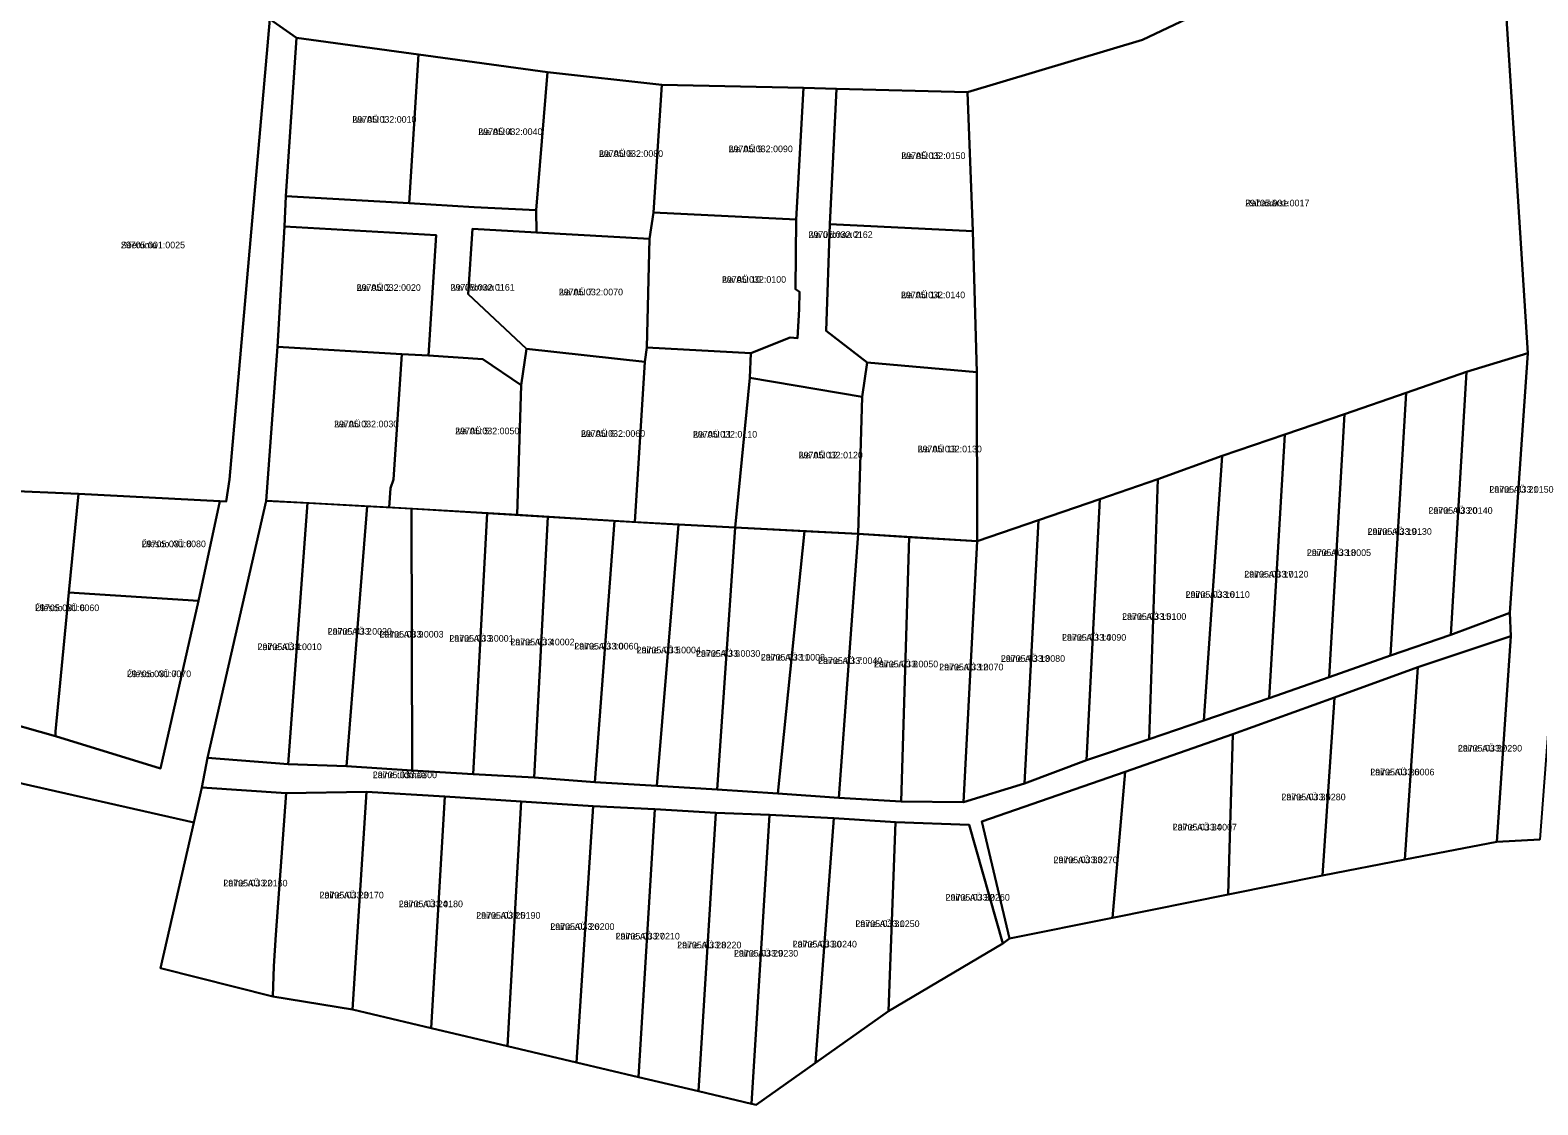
# Model space of a CAD drawing. Extents: x 504287 to 537970, y 6539941 to 6586214.
# Drawn here: x 519926.2 to 520266.8, y 6563378.8 to 6563621.7 of the extents above; entities that cross this region are included whole.
import ezdxf

# ---------------------------------------------------------------- set-up
doc = ezdxf.new("R2010")
doc.units = 0
for name, color, linetype in [('L_AADRESS', 7, 'Continuous'), ('PIIR', 7, 'Continuous'), ('TUNNUS', 7, 'Continuous')]:
    doc.layers.add(name, color=color, linetype=linetype)

msp = doc.modelspace()

# ---------------------------------------------------------------- linework, layer by layer
at = {"layer": 'PIIR'}
for points in [[(520268.08, 6563663.97), (520257.63, 6563657.58), (520177.49, 6563619.5), (520137.95, 6563607.69), (520108.37, 6563608.48), (520100.9, 6563608.65), (520068.88, 6563609.37), (520043.03, 6563612.2), (520013.94, 6563616.2), (519986.33, 6563619.97), (519980.32, 6563624.17), (519937.06, 6563629.58), (519920.35, 6563628.84)], [(519917.42, 6563466.19), (519931.88, 6563462.18), (519955.63, 6563454.88), (519964.19, 6563492.77), (519969.05, 6563515.25), (519970.47, 6563515.17), (519971.17, 6563520.15), (519980.32, 6563624.17), (519986.33, 6563619.97), (519983.95, 6563584.2), (519983.62, 6563577.36), (519982.03, 6563550.12), (519979.49, 6563515.35), (519966.27, 6563457.27), (519964.97, 6563450.58), (519963.15, 6563442.63), (519792.85, 6563481.19)], [(519792.85, 6563481.19), (519963.15, 6563442.63), (519955.64, 6563409.69), (519980.97, 6563403.33), (519999.01, 6563400.35), (520016.78, 6563396.15), (520033.99, 6563392.09), (520049.63, 6563388.4), (520063.63, 6563385.1), (520077.15, 6563381.91), (520089.17, 6563379.07), (520090.17, 6563378.83), (520103.57, 6563388.31), (520120.07, 6563399.99), (520145.92, 6563415.29), (520147.4, 6563416.39), (520170.73, 6563421.09), (520196.86, 6563426.35), (520218.17, 6563430.64), (520236.78, 6563434.26), (520257.56, 6563438.3), (520267.25, 6563438.79)]]:
    msp.add_lwpolyline(points, dxfattribs=at)
for points in [[(520257.63, 6563657.58), (520268.08, 6563663.97), (520271.83, 6563608.74), (520272.89, 6563595.6), (520275.86, 6563552.04), (520272.71, 6563513.64), (520271.28, 6563505.8), (520270.5, 6563484.59), (520270.25, 6563478.62), (520267.25, 6563438.79), (520257.56, 6563438.3), (520260.71, 6563484.77), (520260.51, 6563490.03), (520264.57, 6563548.68)], [(520257.63, 6563657.58), (520264.57, 6563548.68), (520250.68, 6563544.47), (520237.05, 6563539.74), (520223.12, 6563534.96), (520209.61, 6563530.34), (520195.5, 6563525.51), (520180.93, 6563520.27), (520167.83, 6563515.69), (520153.98, 6563510.96), (520140.13, 6563506.19), (520140.07, 6563544.4), (520139.14, 6563576.28), (520137.95, 6563607.69), (520177.49, 6563619.5)], [(519980.32, 6563624.17), (519971.17, 6563520.15), (519970.47, 6563515.17), (519969.05, 6563515.25), (519937.11, 6563516.94), (519919.71, 6563517.68), (519913.01, 6563518.07), (519914.16, 6563535.48), (519916.65, 6563572.95), (519919.13, 6563610.47), (519920, 6563623.58), (519920.35, 6563628.84), (519937.06, 6563629.58)], [(519986.33, 6563619.97), (520013.94, 6563616.2), (520011.79, 6563582.58), (519983.95, 6563584.2)], [(520011.79, 6563582.58), (520013.94, 6563616.2), (520043.03, 6563612.2), (520040.47, 6563581.05), (520026.45, 6563581.72)], [(520040.47, 6563581.05), (520043.03, 6563612.2), (520068.88, 6563609.37), (520066.97, 6563580.49), (520066.07, 6563574.57), (520040.57, 6563576.01)], [(520068.88, 6563609.37), (520100.9, 6563608.65), (520099.24, 6563578.9), (520066.97, 6563580.49)], [(520089.03, 6563548.73), (520097.89, 6563552.26), (520099.55, 6563552.12), (520099.89, 6563558.63), (520099.98, 6563562.56), (520099.05, 6563563.2), (520099.24, 6563578.9), (520100.9, 6563608.65), (520108.37, 6563608.48), (520106.82, 6563577.86), (520106.01, 6563553.75), (520115.25, 6563546.58), (520114.14, 6563538.84), (520088.79, 6563543.16)], [(520108.37, 6563608.48), (520137.95, 6563607.69), (520139.14, 6563576.28), (520106.82, 6563577.86)], [(520017.91, 6563575.35), (519983.62, 6563577.36), (519983.95, 6563584.2), (520011.79, 6563582.58), (520026.45, 6563581.72), (520040.47, 6563581.05), (520040.57, 6563576.01), (520026.12, 6563576.83), (520025.12, 6563562.07), (520038.34, 6563549.66), (520037.1, 6563541.49), (520028.47, 6563547.35), (520016.15, 6563548.21)], [(519983.62, 6563577.36), (520017.91, 6563575.35), (520016.15, 6563548.21), (520010.17, 6563548.51), (519982.03, 6563550.12)], [(520066.07, 6563574.57), (520066.97, 6563580.49), (520099.24, 6563578.9), (520099.05, 6563563.2), (520099.98, 6563562.56), (520099.89, 6563558.63), (520099.55, 6563552.12), (520097.89, 6563552.26), (520089.03, 6563548.73), (520065.53, 6563549.99)], [(520106.01, 6563553.75), (520106.82, 6563577.86), (520139.14, 6563576.28), (520140.07, 6563544.4), (520115.25, 6563546.58)], [(520025.12, 6563562.07), (520026.12, 6563576.83), (520040.57, 6563576.01), (520066.07, 6563574.57), (520065.53, 6563549.99), (520065.03, 6563546.73), (520038.34, 6563549.66)], [(519982.03, 6563550.12), (520010.17, 6563548.51), (520008.24, 6563520.17), (520007.57, 6563518.23), (520007.28, 6563513.86), (519979.49, 6563515.35)], [(520065.03, 6563546.73), (520065.53, 6563549.99), (520089.03, 6563548.73), (520088.79, 6563543.16), (520085.45, 6563509.31), (520062.81, 6563510.54)], [(520007.57, 6563518.23), (520008.24, 6563520.17), (520010.17, 6563548.51), (520016.15, 6563548.21), (520028.47, 6563547.35), (520037.1, 6563541.49), (520036.2, 6563512.16), (520007.28, 6563513.86)], [(520037.1, 6563541.49), (520038.34, 6563549.66), (520065.03, 6563546.73), (520062.81, 6563510.54), (520036.2, 6563512.16)], [(520114.14, 6563538.84), (520115.25, 6563546.58), (520140.07, 6563544.4), (520140.13, 6563506.19), (520113.24, 6563507.85)], [(520250.68, 6563544.47), (520264.57, 6563548.68), (520260.51, 6563490.03), (520247.16, 6563485.07)], [(520088.79, 6563543.16), (520114.14, 6563538.84), (520113.24, 6563507.85), (520085.45, 6563509.31)], [(520237.05, 6563539.74), (520250.68, 6563544.47), (520247.16, 6563485.07), (520233.5, 6563480.35)], [(520223.12, 6563534.96), (520237.05, 6563539.74), (520233.5, 6563480.35), (520219.65, 6563475.48)], [(520209.61, 6563530.34), (520223.12, 6563534.96), (520219.65, 6563475.48), (520206.13, 6563470.73)], [(520195.5, 6563525.51), (520209.61, 6563530.34), (520206.13, 6563470.73), (520191.36, 6563465.7)], [(520180.93, 6563520.27), (520195.5, 6563525.51), (520191.36, 6563465.7), (520178.96, 6563461.47)], [(520167.83, 6563515.69), (520180.93, 6563520.27), (520178.96, 6563461.47), (520164.83, 6563456.72)], [(519919.71, 6563517.68), (519937.11, 6563516.94), (519934.94, 6563494.59), (519931.9, 6563463.2), (519931.88, 6563462.18), (519917.42, 6563466.19)], [(519937.11, 6563516.94), (519969.05, 6563515.25), (519964.19, 6563492.77), (519934.94, 6563494.59)], [(519979.49, 6563515.35), (519988.82, 6563514.85), (519984.48, 6563455.86), (519966.27, 6563457.27)], [(519988.82, 6563514.85), (520002.33, 6563514.14), (519997.67, 6563455.38), (519984.48, 6563455.86)], [(520002.33, 6563514.14), (520012.32, 6563513.58), (520012.48, 6563454.42), (519997.67, 6563455.38)], [(520012.32, 6563513.58), (520029.44, 6563512.57), (520026.24, 6563453.6), (520012.48, 6563454.42)], [(520029.44, 6563512.57), (520043.1, 6563511.74), (520040.04, 6563452.79), (520026.24, 6563453.6)], [(520153.98, 6563510.96), (520167.83, 6563515.69), (520164.83, 6563456.72), (520150.79, 6563451.48)], [(520043.1, 6563511.74), (520058.19, 6563510.8), (520053.72, 6563451.77), (520040.04, 6563452.79)], [(520058.19, 6563510.8), (520072.67, 6563509.99), (520067.78, 6563450.91), (520053.72, 6563451.77)], [(520072.67, 6563509.99), (520085.45, 6563509.31), (520081.4, 6563450.11), (520067.78, 6563450.91)], [(520085.45, 6563509.31), (520101.11, 6563508.49), (520095.13, 6563449.23), (520081.4, 6563450.11)], [(520140.13, 6563506.19), (520153.98, 6563510.96), (520150.79, 6563451.48), (520137.01, 6563447.27)], [(520101.11, 6563508.49), (520113.24, 6563507.85), (520108.86, 6563448.24), (520095.13, 6563449.23)], [(520113.24, 6563507.85), (520124.78, 6563507.14), (520122.96, 6563447.42), (520108.86, 6563448.24)], [(520122.96, 6563447.42), (520124.78, 6563507.14), (520140.13, 6563506.19), (520137.01, 6563447.27)], [(519931.9, 6563463.2), (519934.94, 6563494.59), (519964.19, 6563492.77), (519955.63, 6563454.88), (519931.88, 6563462.18)], [(519984.48, 6563455.86), (519997.67, 6563455.38), (520012.48, 6563454.42), (520026.24, 6563453.6), (520040.04, 6563452.79), (520053.72, 6563451.77), (520067.78, 6563450.91), (520081.4, 6563450.11), (520095.13, 6563449.23), (520108.86, 6563448.24), (520122.96, 6563447.42), (520137.01, 6563447.27), (520150.79, 6563451.48), (520164.83, 6563456.72), (520178.96, 6563461.47), (520191.36, 6563465.7), (520206.13, 6563470.73), (520219.65, 6563475.48), (520233.5, 6563480.35), (520247.16, 6563485.07), (520260.51, 6563490.03), (520260.71, 6563484.77), (520239.73, 6563477.75), (520220.9, 6563470.91), (520197.92, 6563462.57), (520173.6, 6563454.12), (520141.15, 6563442.88), (520147.4, 6563416.39), (520145.92, 6563415.29), (520138.36, 6563442.12), (520121.67, 6563442.75), (520107.75, 6563443.61), (520093.23, 6563444.38), (520081.06, 6563444.83), (520067.27, 6563445.65), (520053.39, 6563446.31), (520037.11, 6563447.35), (520019.89, 6563448.49), (520002.16, 6563449.56), (519984, 6563449.26), (519964.97, 6563450.58), (519966.27, 6563457.27)], [(520260.71, 6563484.77), (520257.56, 6563438.3), (520236.78, 6563434.26), (520239.73, 6563477.75)], [(520220.9, 6563470.91), (520239.73, 6563477.75), (520236.78, 6563434.26), (520218.17, 6563430.64)], [(520197.92, 6563462.57), (520220.9, 6563470.91), (520218.17, 6563430.64), (520196.86, 6563426.35)], [(520173.6, 6563454.12), (520197.92, 6563462.57), (520196.86, 6563426.35), (520170.73, 6563421.09)], [(520141.15, 6563442.88), (520173.6, 6563454.12), (520170.73, 6563421.09), (520147.4, 6563416.39)], [(519963.15, 6563442.63), (519964.97, 6563450.58), (519984, 6563449.26), (519981.65, 6563417.26), (519981.2, 6563410.16), (519980.97, 6563403.33), (519955.64, 6563409.69)], [(519981.2, 6563410.16), (519981.65, 6563417.26), (519984, 6563449.26), (520002.16, 6563449.56), (519999.01, 6563400.35), (519980.97, 6563403.33)], [(520002.16, 6563449.56), (520019.89, 6563448.49), (520016.78, 6563396.15), (519999.01, 6563400.35)], [(520019.89, 6563448.49), (520037.11, 6563447.35), (520033.99, 6563392.09), (520016.78, 6563396.15)], [(520037.11, 6563447.35), (520053.39, 6563446.31), (520049.63, 6563388.4), (520033.99, 6563392.09)], [(520053.39, 6563446.31), (520067.27, 6563445.65), (520063.63, 6563385.1), (520049.63, 6563388.4)], [(520067.27, 6563445.65), (520081.06, 6563444.83), (520077.15, 6563381.91), (520063.63, 6563385.1)], [(520081.06, 6563444.83), (520093.23, 6563444.38), (520089.17, 6563379.07), (520077.15, 6563381.91)], [(520093.23, 6563444.38), (520107.75, 6563443.61), (520103.57, 6563388.31), (520090.17, 6563378.83), (520089.17, 6563379.07)], [(520107.75, 6563443.61), (520121.67, 6563442.75), (520120.07, 6563399.99), (520103.57, 6563388.31)], [(520138.36, 6563442.12), (520145.92, 6563415.29), (520120.07, 6563399.99), (520121.67, 6563442.75)]]:
    msp.add_lwpolyline(points, close=True, dxfattribs=at)

# ---------------------------------------------------------------- texts
at = {"layer": 'L_AADRESS'}
for s, p in [('Iva AÜ 1', (519998.95, 6563600.79)), ('Iva AÜ 4', (520027.41, 6563598.01)), ('Iva AÜ 8', (520054.68, 6563593.07)), ('Iva AÜ 9', (520083.98, 6563594.13)), ('Iva AÜ 15', (520122.98, 6563592.58)), ('Rabaäärse', (520200.69, 6563581.88)), ('Sõeruma', (519946.66, 6563572.41)), ('Iva üldmaa 2', (520102.02, 6563574.76)), ('Iva AÜ 2', (519999.93, 6563562.79)), ('Iva üldmaa 1', (520021.14, 6563562.84)), ('Iva AÜ 7', (520045.61, 6563561.78)), ('Iva AÜ 10', (520082.46, 6563564.61)), ('Iva AÜ 14', (520122.92, 6563561.13)), ('Iva AÜ 3', (519994.83, 6563531.96)), ('Iva AÜ 5', (520022.19, 6563530.39)), ('Iva AÜ 6', (520050.62, 6563529.8)), ('Iva AÜ 11', (520075.92, 6563529.63)), ('Iva AÜ 12', (520099.8, 6563524.92)), ('Iva AÜ 13', (520126.69, 6563526.3)), ('Laine AÜ 21', (520255.86, 6563517.17)), ('Laine AÜ 20', (520242.09, 6563512.4)), ('Laine AÜ 19', (520228.35, 6563507.65)), ('Ülesoo AÜ 8', (519951.37, 6563504.86)), ('Laine AÜ 18', (520214.62, 6563502.88)), ('Laine AÜ 17', (520200.48, 6563498.01)), ('Ülesoo AÜ 6', (519927.27, 6563490.41)), ('Laine AÜ 16', (520187.23, 6563493.41)), ('Laine AÜ 15', (520172.88, 6563488.44)), ('Laine AÜ 2', (519993.4, 6563485.07)), ('Laine AÜ 9', (520005.07, 6563484.44)), ('Laine AÜ 3', (520020.88, 6563483.5)), ('Laine AÜ 14', (520159.31, 6563483.72)), ('Laine AÜ 1', (519977.55, 6563481.6)), ('Laine AÜ 4', (520034.67, 6563482.68)), ('Laine AÜ 10', (520049.11, 6563481.74)), ('Laine AÜ 5', (520063.2, 6563480.86)), ('Laine AÜ 6', (520076.62, 6563480.09)), ('Laine AÜ 11', (520091.25, 6563479.24)), ('Laine AÜ 7', (520104.19, 6563478.45)), ('Laine AÜ 8', (520116.82, 6563477.7)), ('Laine AÜ 12', (520131.55, 6563477.02)), ('Laine AÜ 13', (520145.49, 6563478.95)), ('Ülesoo AÜ 7', (519948.04, 6563475.49)), ('Laine AÜ 37', (520248.75, 6563458.68)), ('Laine AÜ 36', (520228.95, 6563453.29)), ('Laine üldmaa', (520003.58, 6563452.66)), ('Laine AÜ 35', (520208.88, 6563447.66)), ('Laine AÜ 34', (520184.32, 6563440.84)), ('Laine AÜ 33', (520157.38, 6563433.45)), ('Laine AÜ 22', (519969.82, 6563428.19)), ('Laine AÜ 23', (519991.56, 6563425.48)), ('Laine AÜ 24', (520009.45, 6563423.5)), ('Laine AÜ 32', (520133, 6563424.98)), ('Laine AÜ 25', (520026.95, 6563420.89)), ('Laine AÜ 31', (520112.62, 6563419.01)), ('Laine AÜ 26', (520043.69, 6563418.37)), ('Laine AÜ 27', (520058.45, 6563416.2)), ('Laine AÜ 28', (520072.35, 6563414.2)), ('Laine AÜ 29', (520085.19, 6563412.34)), ('Laine AÜ 30', (520098.46, 6563414.4))]:
    msp.add_text(s, height=1.5, dxfattribs=at).set_placement(p)
at = {"layer": 'TUNNUS'}
for s, p in [('29705:032:0010', (519998.95, 6563600.79)), ('29705:032:0040', (520027.41, 6563598.01)), ('29705:032:0080', (520054.68, 6563593.07)), ('29705:032:0090', (520083.98, 6563594.13)), ('29705:032:0150', (520122.98, 6563592.58)), ('29705:001:0017', (520200.69, 6563581.88)), ('29705:001:0025', (519946.66, 6563572.41)), ('29705:032:0162', (520102.02, 6563574.76)), ('29705:032:0020', (519999.93, 6563562.79)), ('29705:032:0161', (520021.14, 6563562.84)), ('29705:032:0100', (520082.46, 6563564.61)), ('29705:032:0070', (520045.61, 6563561.78)), ('29705:032:0140', (520122.92, 6563561.13)), ('29705:032:0030', (519994.83, 6563531.96)), ('29705:032:0050', (520022.19, 6563530.39)), ('29705:032:0060', (520050.62, 6563529.8)), ('29705:032:0110', (520075.92, 6563529.63)), ('29705:032:0120', (520099.8, 6563524.92)), ('29705:032:0130', (520126.69, 6563526.3)), ('29705:033:0150', (520255.86, 6563517.17)), ('29705:033:0140', (520242.09, 6563512.4)), ('29705:033:0130', (520228.35, 6563507.65)), ('29705:031:0080', (519951.37, 6563504.86)), ('29705:033:0005', (520214.62, 6563502.88)), ('29705:033:0120', (520200.48, 6563498.01)), ('29705:033:0110', (520187.23, 6563493.41)), ('29705:031:0060', (519927.27, 6563490.41)), ('29705:033:0100', (520172.88, 6563488.44)), ('29705:033:0020', (519993.4, 6563485.07)), ('29705:033:0003', (520005.07, 6563484.44)), ('29705:033:0090', (520159.31, 6563483.72)), ('29705:033:0010', (519977.55, 6563481.6)), ('29705:033:0001', (520020.88, 6563483.5)), ('29705:033:0002', (520034.67, 6563482.68)), ('29705:033:0060', (520049.11, 6563481.74)), ('29705:033:0004', (520063.2, 6563480.86)), ('29705:033:0030', (520076.62, 6563480.09)), ('29705:033:0008', (520091.25, 6563479.24)), ('29705:033:0040', (520104.19, 6563478.45)), ('29705:033:0050', (520116.82, 6563477.7)), ('29705:033:0070', (520131.55, 6563477.02)), ('29705:033:0080', (520145.49, 6563478.95)), ('29705:031:0070', (519948.04, 6563475.49)), ('29705:033:0290', (520248.75, 6563458.68)), ('29705:033:0006', (520228.95, 6563453.29)), ('29705:033:0300', (520003.58, 6563452.66)), ('29705:033:0280', (520208.88, 6563447.66)), ('29705:033:0007', (520184.32, 6563440.84)), ('29705:033:0270', (520157.38, 6563433.45)), ('29705:033:0160', (519969.82, 6563428.19)), ('29705:033:0170', (519991.56, 6563425.48)), ('29705:033:0180', (520009.45, 6563423.5)), ('29705:033:0260', (520133, 6563424.98)), ('29705:033:0190', (520026.95, 6563420.89)), ('29705:033:0250', (520112.62, 6563419.01)), ('29705:033:0200', (520043.69, 6563418.37)), ('29705:033:0210', (520058.45, 6563416.2)), ('29705:033:0220', (520072.35, 6563414.2)), ('29705:033:0230', (520085.19, 6563412.34)), ('29705:033:0240', (520098.46, 6563414.4))]:
    msp.add_text(s, height=1.5, dxfattribs=at).set_placement(p)

doc.saveas('drawing.dxf')
